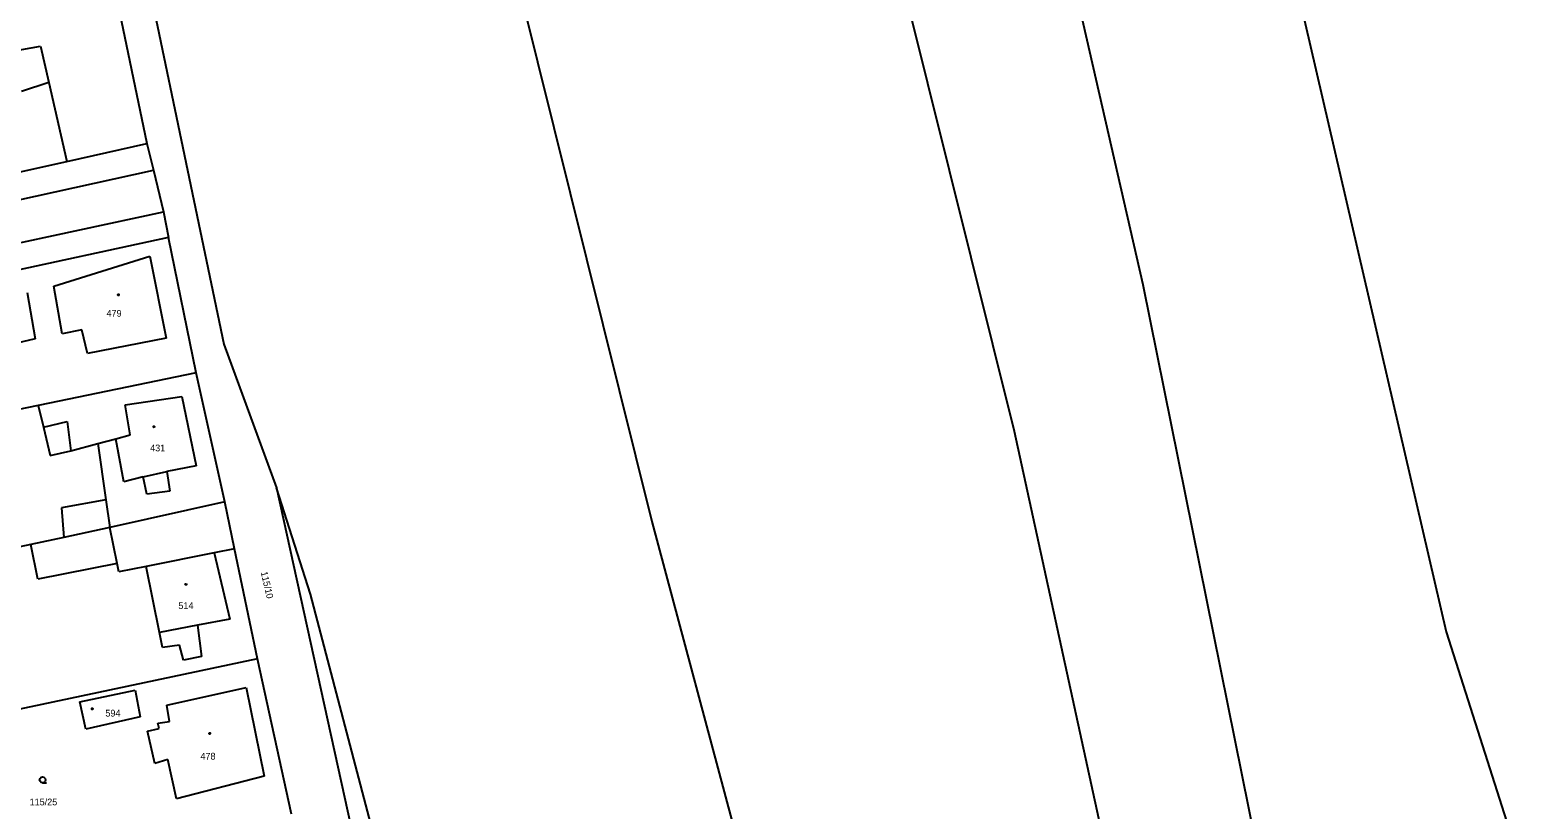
# Model space of a CAD drawing. Extents: x -757994 to -755874, y -1047691 to -1046119.
# Drawn here: x -756280.8 to -756091.3, y -1047056.4 to -1046958.4 of the extents above; entities that cross this region are included whole.
import ezdxf

# ---------------------------------------------------------------- set-up
doc = ezdxf.new("R2010")
doc.units = 0
doc.layers.add('katastrální mapa', color=7, linetype='Continuous')

msp = doc.modelspace()

# ---------------------------------------------------------------- linework, layer by layer
at = {"layer": 'katastrální mapa'}
for p, q in [((-756163.01, -1046893.6), (-756140.95, -1046990.38)), ((-756231.29, -1046905.02), (-756202.67, -1047020.16)), ((-756132.75, -1046904.87), (-756102.8, -1047034.06)), ((-756273.27, -1046938.57), (-756266.16, -1046972.66)), ((-756269.04, -1046937.62), (-756256.5, -1046997.9)), ((-756172.02, -1046948.87), (-756157.09, -1047008.81)), ((-756283.07, -1046961.04), (-756279.54, -1046960.42)), ((-756279.54, -1046960.42), (-756278.51, -1046965.01)), ((-756278.51, -1046965.01), (-756281.94, -1046966.12)), ((-756278.51, -1046965.01), (-756276.24, -1046974.92)), ((-756276.24, -1046974.92), (-756266.16, -1046972.66)), ((-756266.16, -1046972.66), (-756265.34, -1046976)), ((-756285.51, -1046976.99), (-756276.24, -1046974.92)), ((-756343.09, -1046993.24), (-756265.34, -1046976)), ((-756265.34, -1046976), (-756264.06, -1046981.26)), ((-756342.14, -1046998), (-756264.06, -1046981.26)), ((-756264.06, -1046981.26), (-756263.44, -1046984.46)), ((-756263.44, -1046984.46), (-756285.78, -1046989.31)), ((-756259.97, -1047001.5), (-756263.44, -1046984.46)), ((-756277.85, -1046990.61), (-756265.8, -1046986.83)), ((-756265.8, -1046986.83), (-756263.75, -1046997.14)), ((-756140.95, -1046990.38), (-756122.93, -1047079.43)), ((-756281.22, -1046991.4), (-756280.23, -1046997.23)), ((-756276.82, -1046996.57), (-756277.85, -1046990.61)), ((-756274.34, -1046996.08), (-756276.82, -1046996.57)), ((-756273.65, -1046999.08), (-756274.34, -1046996.08)), ((-756280.23, -1046997.23), (-756284.09, -1046998.15)), ((-756263.75, -1046997.14), (-756273.65, -1046999.08)), ((-756256.5, -1046997.9), (-756249.85, -1047015.96)), ((-756259.97, -1047001.5), (-756279.84, -1047005.59)), ((-756256.37, -1047017.69), (-756259.97, -1047001.5)), ((-756279.84, -1047005.59), (-756285.77, -1047006.81)), ((-756279.84, -1047005.59), (-756279.18, -1047008.33)), ((-756268.89, -1047005.53), (-756261.77, -1047004.45)), ((-756268.27, -1047009.27), (-756268.89, -1047005.53)), ((-756261.77, -1047004.45), (-756259.97, -1047013.18)), ((-756279.18, -1047008.33), (-756276.2, -1047007.61)), ((-756276.2, -1047007.61), (-756275.74, -1047011.31)), ((-756279.18, -1047008.33), (-756278.32, -1047011.88)), ((-756270.08, -1047009.78), (-756268.27, -1047009.27)), ((-756157.09, -1047008.81), (-756139.79, -1047088.4)), ((-756278.32, -1047011.88), (-756275.74, -1047011.31)), ((-756275.74, -1047011.31), (-756272.35, -1047010.39)), ((-756272.35, -1047010.39), (-756270.08, -1047009.78)), ((-756272.35, -1047010.39), (-756271.33, -1047017.47)), ((-756269.07, -1047015.18), (-756270.08, -1047009.78)), ((-756259.97, -1047013.18), (-756263.67, -1047013.88)), ((-756266.65, -1047014.56), (-756269.07, -1047015.18)), ((-756266.65, -1047014.56), (-756263.67, -1047013.88)), ((-756266.15, -1047016.74), (-756266.65, -1047014.56)), ((-756263.67, -1047013.88), (-756263.26, -1047016.38)), ((-756263.26, -1047016.38), (-756266.15, -1047016.74)), ((-756245.58, -1047029.33), (-756249.85, -1047015.96)), ((-756249.85, -1047015.96), (-756234.19, -1047087.15)), ((-756271.33, -1047017.47), (-756276.9, -1047018.48)), ((-756276.9, -1047018.48), (-756276.6, -1047022.21)), ((-756271.33, -1047017.47), (-756270.83, -1047020.93)), ((-756256.37, -1047017.69), (-756270.83, -1047020.93)), ((-756255.14, -1047023.62), (-756256.37, -1047017.69)), ((-756202.67, -1047020.16), (-756180.08, -1047104.67)), ((-756276.6, -1047022.21), (-756280.74, -1047023.06)), ((-756270.83, -1047020.93), (-756276.6, -1047022.21)), ((-756269.91, -1047025.44), (-756270.83, -1047020.93)), ((-756280.74, -1047023.06), (-756295.27, -1047026.09)), ((-756279.86, -1047027.41), (-756280.74, -1047023.06)), ((-756257.71, -1047024.13), (-756266.24, -1047025.82)), ((-756255.14, -1047023.62), (-756257.71, -1047024.13)), ((-756257.71, -1047024.13), (-756255.73, -1047032.46)), ((-756252.27, -1047037.44), (-756255.14, -1047023.62)), ((-756269.91, -1047025.44), (-756279.86, -1047027.41)), ((-756269.69, -1047026.5), (-756269.91, -1047025.44)), ((-756266.24, -1047025.82), (-756269.69, -1047026.5)), ((-756264.59, -1047034.14), (-756266.24, -1047025.82)), ((-756229.82, -1047089.16), (-756245.58, -1047029.33)), ((-756259.8, -1047033.23), (-756264.59, -1047034.14)), ((-756264.2, -1047036.03), (-756264.59, -1047034.14)), ((-756255.73, -1047032.46), (-756259.8, -1047033.23)), ((-756259.8, -1047033.23), (-756259.3, -1047037.17)), ((-756102.8, -1047034.06), (-756091.26, -1047070.22)), ((-756262.07, -1047035.73), (-756264.2, -1047036.03)), ((-756261.56, -1047037.59), (-756262.07, -1047035.73)), ((-756252.27, -1047037.44), (-756291.17, -1047045.66)), ((-756259.3, -1047037.17), (-756261.56, -1047037.59)), ((-756247.96, -1047056.98), (-756252.27, -1047037.44)), ((-756274.59, -1047042.83), (-756267.63, -1047041.38)), ((-756267.63, -1047041.38), (-756267, -1047044.72)), ((-756263.67, -1047043.25), (-756253.69, -1047041.05)), ((-756253.69, -1047041.05), (-756251.43, -1047052.2)), ((-756273.85, -1047046.3), (-756274.59, -1047042.83)), ((-756263.33, -1047045.31), (-756263.67, -1047043.25)), ((-756267, -1047044.72), (-756273.85, -1047046.3)), ((-756264.78, -1047045.51), (-756263.33, -1047045.31)), ((-756264.6, -1047046.19), (-756264.78, -1047045.51)), ((-756266.09, -1047046.55), (-756264.6, -1047046.19)), ((-756265.16, -1047050.58), (-756266.09, -1047046.55)), ((-756263.54, -1047050.1), (-756265.16, -1047050.58)), ((-756262.44, -1047055.06), (-756263.54, -1047050.1)), ((-756251.43, -1047052.2), (-756262.44, -1047055.06))]:
    msp.add_line(p, q, dxfattribs=at)
for points in [[(-756269.74, -1046991.6), (-756269.69, -1046991.61), (-756269.67, -1046991.65), (-756269.66, -1046991.68), (-756269.67, -1046991.73), (-756269.71, -1046991.76), (-756269.74, -1046991.77), (-756269.78, -1046991.75), (-756269.82, -1046991.72), (-756269.83, -1046991.68), (-756269.82, -1046991.64), (-756269.77, -1046991.6)], [(-756265.28, -1047008.18), (-756265.23, -1047008.19), (-756265.21, -1047008.23), (-756265.2, -1047008.26), (-756265.21, -1047008.3), (-756265.25, -1047008.34), (-756265.28, -1047008.35), (-756265.33, -1047008.33), (-756265.35, -1047008.3), (-756265.36, -1047008.26), (-756265.35, -1047008.22), (-756265.32, -1047008.18)], [(-756261.24, -1047027.99), (-756261.19, -1047028), (-756261.17, -1047028.05), (-756261.16, -1047028.08), (-756261.17, -1047028.12), (-756261.21, -1047028.16), (-756261.24, -1047028.17), (-756261.28, -1047028.15), (-756261.32, -1047028.12), (-756261.33, -1047028.08), (-756261.32, -1047028.03), (-756261.27, -1047028)], [(-756273.03, -1047043.65), (-756272.98, -1047043.66), (-756272.96, -1047043.7), (-756272.95, -1047043.73), (-756272.96, -1047043.77), (-756273, -1047043.81), (-756273.03, -1047043.82), (-756273.08, -1047043.8), (-756273.1, -1047043.77), (-756273.11, -1047043.73), (-756273.1, -1047043.69), (-756273.07, -1047043.65)], [(-756258.26, -1047046.74), (-756258.21, -1047046.75), (-756258.19, -1047046.8), (-756258.18, -1047046.83), (-756258.19, -1047046.88), (-756258.23, -1047046.91), (-756258.26, -1047046.92), (-756258.3, -1047046.9), (-756258.34, -1047046.87), (-756258.35, -1047046.83), (-756258.34, -1047046.78), (-756258.29, -1047046.75)]]:
    msp.add_lwpolyline(points, close=True, dxfattribs=at)
msp.add_lwpolyline([(-756279.28, -1047053.02), (-756279.47, -1047052.97), (-756279.6, -1047052.84), (-756279.66, -1047052.65), (-756279.6, -1047052.47), (-756279.47, -1047052.33), (-756279.29, -1047052.28), (-756279.1, -1047052.33), (-756278.97, -1047052.47), (-756278.92, -1047052.66), (-756278.97, -1047052.85), (-756279.1, -1047052.98), (-756279.29, -1047053.03), (-756278.79, -1047053.03)], dxfattribs=at)

# ---------------------------------------------------------------- texts
for s, p in [('479', (-756271.24, -1046994.43)), ('431', (-756265.75, -1047011.36)), ('514', (-756262.2, -1047031.18)), ('594', (-756271.38, -1047044.7)), ('478', (-756259.43, -1047050.11)), ('115/25', (-756280.91, -1047055.86))]:
    msp.add_text(s, height=0.85, dxfattribs=at).set_placement(p)
msp.add_text('115/10', height=0.85, rotation=283.1557, dxfattribs=at).set_placement((-756251.85, -1047026.56))

doc.saveas('drawing.dxf')
